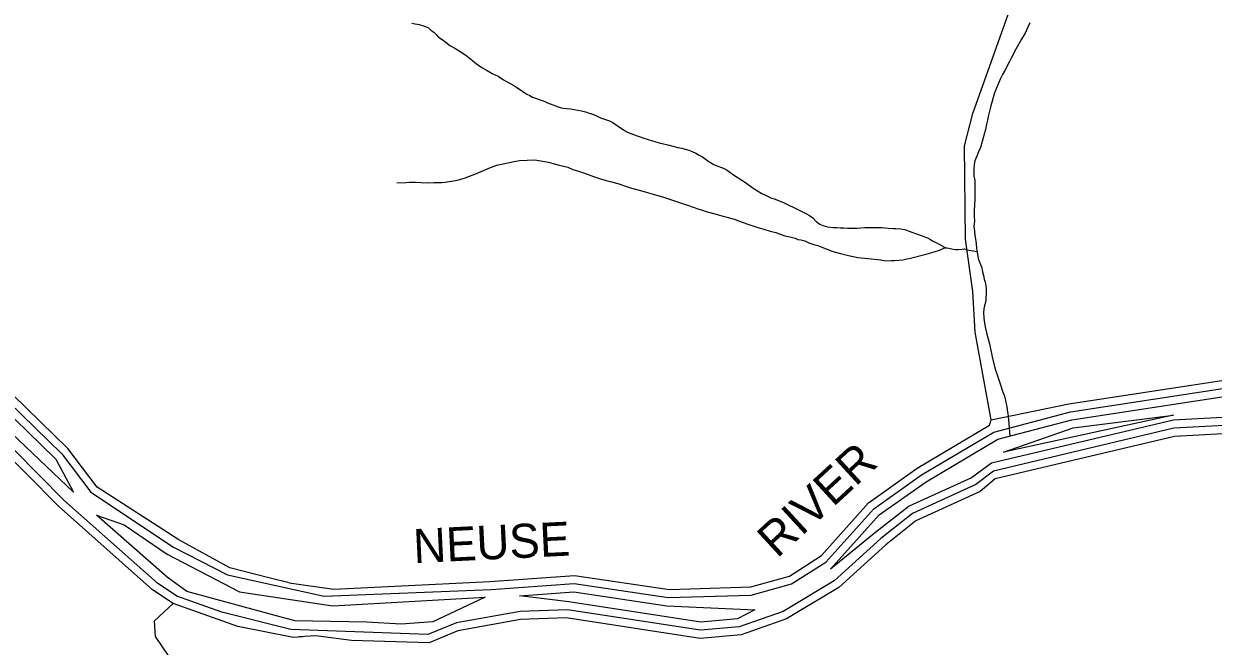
# Model space of a CAD drawing. Extents: x 2206922 to 2357709, y 510027 to 673830.
# Drawn here: x 2307632 to 2313478, y 571935 to 574994 of the extents above; entities that cross this region are included whole.
import ezdxf

# ---------------------------------------------------------------- set-up
doc = ezdxf.new("R2010")
doc.units = 0
for name, color, linetype in [('Exist Hydrographic Buffer Line', 7, 'Continuous'), ('Exist Hydrographic Creek Single Shore', 7, 'Continuous'), ('Exist Hydrographic Misc Water Feature', 7, 'Continuous'), ('Exist Hydrographic River Shore', 7, 'Continuous'), ('Exist Hydrographic River Shore Label', 7, 'Continuous')]:
    doc.layers.add(name, color=color, linetype=linetype)

msp = doc.modelspace()

# ---------------------------------------------------------------- linework, layer by layer
at = {"layer": 'Exist Hydrographic Buffer Line'}
for points in [[(2300867.3, 579578.6), (2301645.5, 579388.8), (2301915.1, 579278), (2302124, 579135.4), (2302277, 578931.1), (2302463.4, 578496.9), (2302527.4, 578430.9), (2302677.5, 578176), (2303727.1, 577108.2), (2303903.9, 576918.9), (2304150.2, 576693.6), (2304426.2, 576456.1), (2304701.8, 576152.7), (2304792.4, 576024), (2304953.6, 575800.4), (2305360.8, 575344.7), (2305655.5, 574989.7), (2307819.2, 572880.8), (2307961.3, 572692.2), (2308367.4, 572421.9), (2308632.6, 572285.3)], [(2305624.7, 574964.2), (2307789, 572854.3), (2307876.2, 572691.5), (2307370.9, 573171.7)], [(2308632.6, 572285.3), (2309108.6, 572179.9), (2309928.7, 572213.1), (2310336.8, 572242.4), (2310799.2, 572173.3), (2311206.4, 572185.7), (2311405.9, 572240.8), (2311574.7, 572347.3), (2311810.1, 572609.6), (2312045.1, 572776.5), (2312399.8, 572986.9), (2312776.3, 573086.3), (2313589.7, 573210.9)], [(2311596.4, 572313.5), (2311837, 572579.6), (2312067, 572742.9), (2312419.9, 572952.5), (2312783.3, 573046.9), (2313595.3, 573171.3), (2313739.8, 573189.7), (2314212.1, 573195.9), (2314325.9, 573179.6), (2314552.6, 573120.4), (2314678.9, 573083.6), (2314761, 573053.1), (2315109.2, 572894.2), (2315192, 572849.8)], [(2308605.3, 572101.8), (2308384.5, 572179.8), (2308289.8, 572243.7), (2307829.6, 572652.2), (2307342.6, 573143.5)], [(2314391.6, 573098.4), (2314249.4, 573097.8), (2313283, 573046), (2312388.7, 572834.4), (2312289.5, 572763), (2311984, 572623.4), (2311819.5, 572495.6), (2311596.4, 572313.5)], [(2315289, 571651.5), (2315568.1, 571963.9), (2315719, 572176.9), (2315733.1, 572278.9), (2315624.3, 572440.1), (2315153.9, 572784.1), (2314788.1, 572966.6), (2314513.5, 573040.7), (2314246.7, 573057.8), (2313285, 573006.1), (2312398, 572795.6), (2312310.8, 572728.8), (2312000.8, 572587), (2311844.3, 572464.3), (2311614.3, 572255.8), (2311364.3, 572105.3), (2311148.8, 572030.2), (2310958.5, 572013.2), (2310304.2, 572113.9), (2310072.5, 572105.1), (2309759.2, 572049.5), (2309617.7, 571992.2), (2308944.7, 572015.9), (2308605.3, 572101.8)], [(2312447, 572888), (2312790.2, 573007.5), (2313282.8, 573069.8), (2312447, 572888)], [(2309317.4, 572053.5), (2308964.2, 572058.8), (2308433.7, 572203.3), (2308336.2, 572273.6), (2307989, 572578.1), (2308125.5, 572531.2), (2308336.2, 572386.8), (2308692.8, 572202.2), (2309151.1, 572133.8), (2309900.5, 572176), (2309643, 572054.9), (2309487, 572043.2), (2309317.4, 572053.5)], [(2310959.7, 572053.5), (2310310.5, 572153.3), (2310068.2, 572183), (2310335.2, 572202.2), (2310793.4, 572133.8), (2311224.5, 572114.2), (2311140.2, 572069.6), (2310959.7, 572053.5)]]:
    msp.add_lwpolyline(points, dxfattribs=at)
at = {"layer": 'Exist Hydrographic Creek Single Shore'}
msp.add_lwpolyline([(2308375.4, 571839.9), (2308279.4, 571981.7), (2308274.8, 572059.5), (2308366.2, 572143.9)], dxfattribs=at)
at = {"layer": 'Exist Hydrographic Misc Water Feature'}
for points in [[(2312387.3, 573047.9), (2312307.3, 573477.8), (2312297.3, 573677.6), (2312261.2, 573935.4), (2312256.3, 574394.6), (2312296.3, 574553.7), (2312538.2, 575229.7), (2312553.2, 575440.3), (2312609.2, 575580.4), (2312632.3, 575755.2), (2312626.2, 576329.2), (2312674.2, 576531.4), (2312937.3, 576916.1), (2313076.3, 577092.4), (2313239.3, 577387.7), (2313502.2, 577765.9)], [(2309538.9, 574997.9), (2309554.9, 574993.9), (2309575, 574990.4), (2309597, 574984.3), (2309607, 574980.8), (2309621.4, 574974.6), (2309633.5, 574963), (2309647.6, 574953.2), (2309659.5, 574941.2), (2309670, 574929.1), (2309687.8, 574917.5), (2309706.1, 574903.8), (2309725.9, 574887.8), (2309749.9, 574874.1), (2309782.3, 574854.6), (2309804.3, 574840.8), (2309836.7, 574813.2), (2309857.2, 574797.5), (2309883.4, 574779.8), (2309909.3, 574764.1), (2309933.5, 574750.3), (2309963.4, 574736.5), (2309989.8, 574718.7), (2310040.1, 574691.3)], [(2312577.2, 574998.8), (2312565.5, 574974.6), (2312553.8, 574948.4), (2312536.2, 574918.2), (2312508.5, 574870), (2312485.3, 574825.6), (2312475.3, 574805.7), (2312453.7, 574765.5), (2312441.9, 574745.4), (2312432, 574725), (2312424.6, 574705), (2312403.1, 574654.8), (2312385.5, 574590.8), (2312378.3, 574564.8), (2312372.1, 574538.6), (2312368.2, 574520.5), (2312364.6, 574500.4), (2312359, 574474.4), (2312334, 574386.1), (2312324, 574364.1), (2312316.4, 574344.2), (2312306.9, 574320.1), (2312303, 574302), (2312301.2, 574280), (2312301.4, 574245.8), (2312305.7, 574226.2), (2312306.1, 574209.9), (2312305.9, 574194.1), (2312306.3, 574178.2), (2312306.5, 574152.2), (2312306.5, 574134), (2312305.1, 574102.2), (2312303.2, 574078.1), (2312303.7, 574050.1), (2312304.1, 574024.1), (2312302, 574000), (2312304.7, 573974.1), (2312306.7, 573954.3), (2312313.3, 573916.4), (2312315.3, 573888.5), (2312317.8, 573874.4)], [(2310040.1, 574691.3), (2310059.8, 574677.8), (2310092.4, 574655.8), (2310104.7, 574647.9), (2310118.6, 574642.2), (2310132.6, 574634.4), (2310152.4, 574626.5), (2310175, 574618.7), (2310192.8, 574613.1), (2310206.8, 574605.4), (2310258.7, 574585.8), (2310273, 574582), (2310282.9, 574580.1), (2310300.9, 574578.2), (2310318.7, 574576.3), (2310373.3, 574566.9), (2310393.2, 574561.1), (2310411.4, 574555.5), (2310429.1, 574549.6), (2310453.5, 574537.8), (2310467.4, 574532.1), (2310491.2, 574524.4), (2310511.5, 574516.5), (2310527.7, 574508.8), (2310549.8, 574492.9), (2310567.9, 574481.3), (2310584.1, 574469.5), (2310600.1, 574461.4), (2310628, 574449.9), (2310680.3, 574432.3), (2310722.3, 574419.1), (2310734.4, 574414.9), (2310754.3, 574409.4), (2310796.9, 574399.7), (2310822.8, 574392.2), (2310847, 574386.2), (2310866.6, 574382.4), (2310883.1, 574378.7), (2310900.9, 574372.8), (2310916.9, 574367.1), (2310935.1, 574359.1), (2310951.3, 574349.3), (2310967.5, 574339.6), (2311001.4, 574315.8), (2311007.5, 574312.1), (2311023.7, 574302.3), (2311037.7, 574296.2), (2311065.8, 574286.7), (2311083.6, 574278.7), (2311120.3, 574251.3), (2311160.7, 574225.8), (2311178.7, 574214.1), (2311216.7, 574186.5), (2311259.1, 574160.6), (2311277, 574151.1), (2311303.2, 574139.4), (2311325.1, 574131.6), (2311345.2, 574123.8), (2311365.5, 574115.8), (2311385.6, 574106.4), (2311423.8, 574088.4), (2311449.6, 574074.8), (2311475.9, 574061.1), (2311493.7, 574051.6), (2311510.5, 574039.7), (2311526.3, 574021.9), (2311544.8, 574009.8), (2311558.7, 574002)], [(2309465.5, 574211.7), (2309509.6, 574214), (2309527.5, 574216.2), (2309557.2, 574216.5), (2309585.5, 574214.7), (2309619.5, 574213.2), (2309649.5, 574213.6), (2309668.9, 574213.9), (2309687.2, 574214), (2309703.4, 574216), (2309753.2, 574224.7), (2309774.7, 574228.8), (2309800.8, 574237), (2309857, 574257.8), (2309880.8, 574268), (2309926.3, 574288.3), (2309956.4, 574298.8), (2310041.9, 574317.5), (2310067.8, 574321.8), (2310143.8, 574324.9), (2310211.7, 574313.5), (2310234.1, 574307.7), (2310263.8, 574299.9), (2310306.2, 574288.7), (2310330, 574278.6), (2310358.1, 574269.1), (2310382.5, 574261.4), (2310406.7, 574253.7), (2310432.6, 574243.7), (2310466.8, 574232.1), (2310494.9, 574224.6), (2310520.7, 574216.7), (2310551.1, 574209.3), (2310598.8, 574193.6), (2310618.9, 574186.1), (2310663.4, 574174.5), (2310690.9, 574166.7), (2310725.2, 574157.1), (2310753.5, 574149.2), (2310771.7, 574143.6), (2310829.7, 574124.4), (2310893.7, 574102.9), (2310949.9, 574083.5), (2310968.1, 574077.6), (2310986.4, 574072), (2311040.3, 574056.5), (2311062.3, 574050.8), (2311100.2, 574041.1), (2311128.3, 574031.5), (2311150.4, 574023.7), (2311190.6, 574010), (2311234.9, 573994.8), (2311269, 573985.2), (2311300.9, 573975.1), (2311329, 573967.7), (2311349.3, 573959.7), (2311373.1, 573952.1), (2311397.3, 573946.4), (2311423.2, 573940.9), (2311437.3, 573934.7), (2311451, 573933), (2311471.3, 573927.1), (2311491.4, 573917.3), (2311515.2, 573909.6), (2311535.5, 573904.1), (2311551.5, 573898.1), (2311579.8, 573886.5), (2311599.7, 573878.7), (2311615.9, 573873), (2311646, 573865.2), (2311686, 573855.5), (2311732, 573846.1), (2311748.4, 573844.1), (2311779.9, 573840.6), (2311844.3, 573833.3), (2311868.3, 573829.7), (2311896.4, 573830), (2311912.2, 573830), (2311934.1, 573832.4), (2311952.4, 573834.5), (2311972.3, 573838.8), (2311984, 573840.7), (2312067.8, 573861.7), (2312089.8, 573867.7), (2312111.5, 573874.2), (2312133.3, 573882.3), (2312153.3, 573890.6), (2312167.5, 573893)], [(2311558.7, 574002), (2311582.3, 573996.5), (2311610.6, 573992.6), (2311626.8, 573993), (2311644.4, 573991.2), (2311662.7, 573991.2), (2311680.7, 573989.3), (2311694.2, 573989.7), (2311708.8, 573989.6), (2311726.2, 573989.8), (2311766.6, 573992.2), (2311794.7, 573992.5), (2311816.4, 573992.8), (2311848.4, 573993.3), (2311880.4, 573989.7), (2311902.8, 573987.9), (2311918.4, 573988), (2311940.7, 573986.3), (2311962.6, 573982.6), (2311978.6, 573976.5), (2312042.8, 573953.5), (2312058.8, 573947.4), (2312073.2, 573941.6), (2312084.9, 573935.8), (2312098.8, 573928), (2312131.2, 573910.2), (2312157.4, 573896.5), (2312167.5, 573893)], [(2312167.5, 573893), (2312179.4, 573890.7), (2312199.5, 573886.9), (2312209.5, 573885.4), (2312223.5, 573885.3), (2312243.6, 573885.6), (2312255.5, 573887.8), (2312269.6, 573883.7), (2312287.2, 573880.2), (2312317.8, 573874.4)], [(2312317.8, 573874.4), (2312317.6, 573870.3), (2312321.7, 573852.3), (2312323.5, 573840.7), (2312328.1, 573826.6), (2312340.2, 573794.8), (2312344.5, 573774.6), (2312348.8, 573756.6), (2312353.1, 573738.9), (2312357, 573724.9), (2312361.3, 573706.8), (2312361.7, 573691), (2312361.5, 573674.8), (2312360.2, 573638.9), (2312358.2, 573625), (2312354.3, 573609), (2312350.4, 573592.9), (2312348.8, 573572.9), (2312351, 573551), (2312353.1, 573532.9), (2312355.3, 573515.1), (2312359.4, 573497), (2312363.9, 573474.9), (2312378.3, 573421.2), (2312391, 573357.3), (2312401.5, 573315.5), (2312407.8, 573291.5), (2312416.2, 573267.9), (2312424, 573244), (2312430.6, 573224), (2312444.7, 573184.1), (2312451.1, 573168.2), (2312455.2, 573152.2), (2312459.5, 573132.4), (2312463.8, 573112.3), (2312465.8, 573094.2), (2312467.9, 573078.4), (2312469.7, 573064.4), (2312472.4, 573048.6), (2312474.7, 573006.5), (2312479, 572968.5)]]:
    msp.add_lwpolyline(points, dxfattribs=at)
at = {"layer": 'Exist Hydrographic River Shore'}
for points in [[(2308936.9, 572246.2), (2308843.3, 572269.7), (2308644.3, 572320.4), (2308394.7, 572457), (2307993.3, 572716.3), (2307849.1, 572907.3), (2305686.2, 575015.3), (2305391.1, 575370.9), (2304986.2, 575823.8), (2304825.2, 576047), (2304733.1, 576177.8), (2304454.1, 576484.9), (2304177, 576723), (2303933, 576946.2), (2303756.1, 577136), (2302712.1, 578196.3), (2302559, 578455.9), (2302500.1, 578512.6), (2302312.1, 578951.3), (2302152.1, 579164.7), (2301934, 579313.4), (2301658, 579426.9), (2300873, 579618.3)], [(2309003.2, 571980.8), (2308958.2, 571977.5), (2308683.3, 572032), (2308366.2, 572143.9), (2308265.2, 572212), (2307802.1, 572623.2), (2307314.1, 573115.4), (2306860.1, 573536.8), (2306792.1, 573586.6), (2306431.2, 573939.4), (2306153.1, 574177.6), (2305774.2, 574565.9), (2305665.1, 574624)], [(2312387.3, 573047.9), (2312769.3, 573125.7), (2313584.2, 573250.5), (2313734.3, 573269.6)], [(2308936.9, 572246.2), (2309155.4, 572215), (2309922.2, 572252.7), (2310338.2, 572282.6), (2310805.1, 572212.9), (2311205.2, 572225.7), (2311395.3, 572279.3), (2311553.2, 572380.8), (2311783.2, 572639.6), (2312023.3, 572810.1), (2312379.3, 573021.3), (2312387.3, 573047.9)], [(2314244.3, 573017.9), (2313287.3, 572966.1), (2312407.2, 572756.6), (2312332.2, 572694.6), (2312017.2, 572550.6), (2311869.1, 572433), (2311638.3, 572223.5), (2311381.3, 572068.8), (2311157.2, 571990.8), (2310957.3, 571972.9), (2310298.2, 572074.3), (2310074.1, 572065.2), (2309766.1, 572010.1), (2309625.3, 571951.9), (2309242.2, 571962.7), (2309067.1, 571985.1), (2308983.7, 571980.8)]]:
    msp.add_lwpolyline(points, dxfattribs=at)

# ---------------------------------------------------------------- texts
at = {"layer": 'Exist Hydrographic River Shore Label'}
for s, rotation, p in [('RIVER', 42.61473, (2311334.9, 572363.2)), ('NEUSE', 2.80622, (2309550.4, 572342.7))]:
    msp.add_text(s, height=167.32, rotation=rotation, dxfattribs=at).set_placement(p)

doc.saveas('drawing.dxf')
